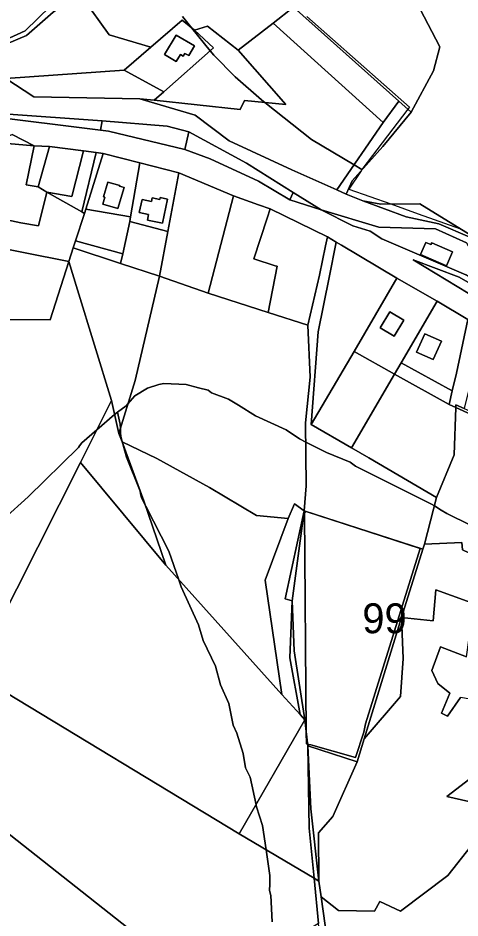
# Model space of a CAD drawing. Extents: x -477304 to -465429, y -1159113 to -1149210.
# Drawn here: x -471139.2 to -470917.1, y -1155006.7 to -1154554.9 of the extents above; entities that cross this region are included whole.
import ezdxf

# ---------------------------------------------------------------- set-up
doc = ezdxf.new("R2010")
doc.units = 0
for name, color, linetype in [('BPEJ_s', 7, 'Continuous'), ('orna_s', 7, 'Continuous'), ('ostatni_s', 7, 'Continuous'), ('PUPFL_s', 7, 'Continuous'), ('trav_porost_s', 7, 'Continuous'), ('voda_s', 7, 'Continuous'), ('zahrada_s', 7, 'Continuous')]:
    doc.layers.add(name, color=color, linetype=linetype)

msp = doc.modelspace()

# ---------------------------------------------------------------- linework, layer by layer
at = {"layer": 'BPEJ_s'}
for points in [[(-471056.59, -1154554.16), (-471051.91, -1154559.91), (-471042.64, -1154571.32), (-471040.87, -1154573.49), (-471030.03, -1154584.33), (-471016.86, -1154596.02), (-471015.2, -1154597.33), (-470991.79, -1154615.78), (-470970.33, -1154628.58), (-470966.38, -1154630.94), (-470966.83, -1154631.62), (-470972.94, -1154640.72), (-470951.83, -1154648.24), (-470938.18, -1154653.1), (-470916.82, -1154660.7)], [(-470994.13, -1154554.16), (-470942.52, -1154599.67), (-470943.28, -1154600.67), (-470966.38, -1154630.94), (-470970.33, -1154628.58), (-470991.79, -1154615.78), (-471015.2, -1154597.33), (-471016.86, -1154596.02), (-471030.03, -1154584.33), (-471040.87, -1154573.49), (-471042.64, -1154571.32), (-471051.91, -1154559.91), (-471056.59, -1154554.16)], [(-470994.13, -1154554.16), (-470942.52, -1154599.67), (-470943.28, -1154600.67), (-470966.38, -1154630.94), (-470966.83, -1154631.62), (-470972.94, -1154640.72), (-470951.83, -1154648.24), (-470938.18, -1154653.1), (-470916.82, -1154660.7)], [(-470911.9, -1154809.56), (-470923.8, -1154803.61), (-470926.6, -1154801.89), (-470929.99, -1154799.82), (-470931.44, -1154798.93), (-470969.69, -1154779.81), (-470972.24, -1154777.9), (-470984.14, -1154773.01), (-470994.6, -1154767.78), (-470997.74, -1154766.21), (-471004.54, -1154761.54), (-471019.84, -1154754.53), (-471028.42, -1154749.3), (-471033.43, -1154746.24), (-471041.93, -1154743.05), (-471042.86, -1154742.36), (-471043.64, -1154741.78), (-471048.57, -1154740.45), (-471054.68, -1154738.8), (-471065.94, -1154738.38), (-471068.5, -1154738.8), (-471074.23, -1154740.71), (-471080.6, -1154744.54), (-471083.98, -1154748.59), (-471084.85, -1154749.64), (-471089.3, -1154752.78), (-471090.65, -1154753.93), (-471099.54, -1154761.57), (-471107.17, -1154768.12), (-471108.27, -1154769.64), (-471108.86, -1154770.46), (-471134.15, -1154795.32), (-471146.26, -1154806.37)], [(-471011.55, -1155008.65), (-471012.19, -1154995.48), (-471012.83, -1154992.93), (-471012.74, -1154989.7), (-471012.61, -1154985.28), (-471014.56, -1154972.53), (-471016.44, -1154960.21), (-471019.41, -1154950.86), (-471019.63, -1154949.82), (-471022.6, -1154935.98), (-471024.94, -1154931.31), (-471026, -1154924.08), (-471029.19, -1154913.89), (-471031.1, -1154909.85), (-471033.22, -1154899.01), (-471037.47, -1154889.66), (-471040.02, -1154880.31), (-471046.18, -1154867.35), (-471048.52, -1154859.49), (-471057.23, -1154840.37), (-471058.44, -1154836.88), (-471063.4, -1154822.52), (-471075.05, -1154799.93), (-471077.21, -1154795.75), (-471077.61, -1154793.59), (-471077.84, -1154792.35), (-471084.64, -1154775.35), (-471086.34, -1154769.4), (-471086.76, -1154767.88), (-471086.84, -1154767.59), (-471087.62, -1154764.72), (-471087.67, -1154763.33), (-471087.75, -1154760.87), (-471087.83, -1154758.78), (-471089.3, -1154752.78), (-471084.85, -1154749.64), (-471083.98, -1154748.59), (-471080.6, -1154744.54), (-471074.23, -1154740.71), (-471068.5, -1154738.8), (-471065.94, -1154738.38), (-471054.68, -1154738.8), (-471048.57, -1154740.45), (-471043.64, -1154741.78), (-471042.86, -1154742.36), (-471041.93, -1154743.05), (-471033.43, -1154746.24), (-471028.42, -1154749.3), (-471019.84, -1154754.53), (-471004.54, -1154761.54), (-470997.74, -1154766.21), (-470994.6, -1154767.78), (-470984.14, -1154773.01), (-470972.24, -1154777.9), (-470969.69, -1154779.81), (-470931.44, -1154798.93), (-470929.99, -1154799.82), (-470926.6, -1154801.89), (-470923.8, -1154803.61), (-470911.9, -1154809.56)], [(-471146.26, -1154806.37), (-471134.15, -1154795.32), (-471108.86, -1154770.46), (-471108.27, -1154769.64), (-471107.17, -1154768.12), (-471099.54, -1154761.57), (-471090.65, -1154753.93), (-471089.3, -1154752.78), (-471087.83, -1154758.78)], [(-471087.83, -1154758.78), (-471087.75, -1154760.87), (-471087.67, -1154763.33), (-471087.62, -1154764.72), (-471086.84, -1154767.59), (-471086.76, -1154767.88), (-471086.34, -1154769.4), (-471084.64, -1154775.35), (-471077.84, -1154792.35), (-471077.61, -1154793.59), (-471077.21, -1154795.75), (-471075.05, -1154799.93), (-471063.4, -1154822.52), (-471058.44, -1154836.88), (-471057.23, -1154840.37), (-471048.52, -1154859.49), (-471046.18, -1154867.35), (-471040.02, -1154880.31), (-471037.47, -1154889.66), (-471033.22, -1154899.01), (-471031.1, -1154909.85), (-471029.19, -1154913.89), (-471026, -1154924.08), (-471024.94, -1154931.31), (-471022.6, -1154935.98), (-471019.63, -1154949.82), (-471019.41, -1154950.86), (-471016.44, -1154960.21), (-471014.56, -1154972.53), (-471012.61, -1154985.28), (-471012.74, -1154989.7), (-471012.83, -1154992.93), (-471012.19, -1154995.48), (-471011.55, -1155008.65)]]:
    msp.add_lwpolyline(points, dxfattribs=at)
for points in [[(-470965.44, -1154913.46), (-470969.67, -1154926.15), (-470992, -1154919.83), (-470993.05, -1154919.54), (-470993.73, -1154919.35), (-470994.32, -1154919.18), (-470994.36, -1154913.52), (-470995.19, -1154803.4), (-470994.48, -1154802.55), (-470937.22, -1154821.12), (-470964.59, -1154909.21)], [(-470965.44, -1154913.46), (-470964.59, -1154909.21), (-470937.22, -1154821.12), (-470994.48, -1154802.55), (-470995.19, -1154803.4), (-470994.36, -1154913.52), (-470994.32, -1154919.18), (-470993.73, -1154919.35), (-470993.05, -1154919.54), (-470992, -1154919.83), (-470969.67, -1154926.15)]]:
    msp.add_lwpolyline(points, close=True, dxfattribs=at)
at = {"layer": 'orna_s'}
for points in [[(-471056.75, -1154555.93), (-471050.61, -1154560.99), (-471041.02, -1154569.89), (-471066, -1154591.9), (-471085.9, -1154581.02), (-471072.43, -1154569.43)], [(-471059.76, -1154576.68), (-471057.65, -1154573.15), (-471056.18, -1154574.03), (-471055.33, -1154572.6), (-471053.46, -1154573.73), (-471050.57, -1154568.9), (-471059.74, -1154563.42), (-471065.59, -1154573.2)], [(-470896.18, -1154760.99), (-470919.21, -1154750.41), (-470919.18, -1154749.09), (-470915.03, -1154750.94), (-470902.91, -1154756.31), (-470900.15, -1154750.4), (-470895.74, -1154755.61), (-470881.61, -1154725.28), (-470879.26, -1154726.68)]]:
    msp.add_lwpolyline(points, close=True, dxfattribs=at)
at = {"layer": 'ostatni_s'}
for points in [[(-471059.74, -1154563.42), (-471050.57, -1154568.9), (-471053.46, -1154573.73), (-471055.33, -1154572.6), (-471056.18, -1154574.03), (-471057.65, -1154573.15), (-471059.76, -1154576.68), (-471065.59, -1154573.2)], [(-471070.72, -1154596.05), (-471078.01, -1154595.42), (-471131.32, -1154594.42), (-471145.4, -1154585.28), (-471085.9, -1154581.02), (-471066, -1154591.9)], [(-471150.08, -1154653.18), (-471157.57, -1154651.62), (-471155.14, -1154640.24), (-471150.84, -1154620.72), (-471148.5, -1154617.6), (-471131.1, -1154619.1), (-471135.12, -1154638.58), (-471129.13, -1154639.65), (-471124.77, -1154642.36), (-471128.96, -1154659.13), (-471137.74, -1154657.69), (-471150.47, -1154655.04)], [(-471129.13, -1154639.65), (-471123.37, -1154619.45), (-471106.26, -1154621.62), (-471112.18, -1154644.48), (-471124.77, -1154642.36)], [(-471107.17, -1154652.21), (-471124.77, -1154642.36), (-471112.18, -1154644.48), (-471106.26, -1154621.62), (-471099.92, -1154622.44)], [(-471082.62, -1154654.65), (-471105.15, -1154650.84), (-471096.4, -1154622.89), (-471077.98, -1154627.5)], [(-471082.62, -1154654.65), (-471077.98, -1154627.5), (-471058.47, -1154632.51), (-471063.9, -1154661.99), (-471083.03, -1154657.07)], [(-471085.93, -1154639.96), (-471089, -1154650.52), (-471096.65, -1154648.26), (-471095.65, -1154644.8), (-471096.23, -1154644.63), (-471094.09, -1154637.28), (-471088.12, -1154639.01), (-471088.2, -1154639.3)], [(-471088.12, -1154639.01), (-471094.09, -1154637.28), (-471096.23, -1154644.63), (-471095.65, -1154644.8), (-471096.65, -1154648.26), (-471089, -1154650.52), (-471085.93, -1154639.96), (-471088.2, -1154639.3)], [(-471074.19, -1154656.33), (-471073.61, -1154653.59), (-471078.27, -1154652.59), (-471076.87, -1154646.04), (-471072.18, -1154647.04), (-471071.78, -1154645.16), (-471068.02, -1154645.97), (-471067.8, -1154644.92), (-471064.03, -1154645.75), (-471066.64, -1154657.94)], [(-471068.02, -1154645.97), (-471071.78, -1154645.16), (-471072.18, -1154647.04), (-471076.87, -1154646.04), (-471078.27, -1154652.59), (-471073.61, -1154653.59), (-471074.19, -1154656.33), (-471066.64, -1154657.94), (-471064.03, -1154645.75), (-471067.8, -1154644.92)], [(-471014.02, -1154655.3), (-471012.53, -1154650.71), (-470983.76, -1154664.69), (-470984.73, -1154669.32), (-470987.79, -1154684), (-470993.56, -1154709.05), (-471013.48, -1154702.66), (-471008.92, -1154679.47), (-471010, -1154679.24), (-471020.67, -1154675.75)], [(-470920.82, -1154672.32), (-470923.84, -1154679.27), (-470934.35, -1154674.7), (-470936.97, -1154673.56), (-470934.34, -1154667.51), (-470931.72, -1154668.65), (-470931.33, -1154667.75)], [(-470865.69, -1154720.28), (-470905.03, -1154692.16), (-470917.55, -1154685), (-470940.64, -1154676.31), (-470907.44, -1154696.34)], [(-470905.03, -1154692.16), (-470907.44, -1154696.34), (-470940.64, -1154676.31), (-470917.55, -1154685)], [(-470928.58, -1154697), (-470913.17, -1154706.25), (-470918.94, -1154733.1), (-470921.02, -1154742.06), (-470946.65, -1154727.91)], [(-470952.43, -1154702.38), (-470945.38, -1154706.53), (-470950.16, -1154714.57), (-470957.19, -1154710.4)], [(-470901.76, -1154729.59), (-470897.59, -1154731.53), (-470900.16, -1154737.05), (-470900.43, -1154736.92), (-470902.96, -1154741.42), (-470910.49, -1154737.84), (-470911.66, -1154737.28), (-470915.03, -1154750.94), (-470919.18, -1154749.09), (-470919.21, -1154750.41), (-470922.6, -1154748.83), (-470921.02, -1154742.06), (-470918.94, -1154733.1), (-470913.17, -1154706.25), (-470908.31, -1154709.18), (-470912.78, -1154723.4), (-470905.23, -1154726.84), (-470901.32, -1154728.62)], [(-470938.94, -1154722.65), (-470934.85, -1154713.5), (-470926.46, -1154717.16), (-470930.65, -1154726.39)], [(-470938.94, -1154722.65), (-470930.65, -1154726.39), (-470926.46, -1154717.16), (-470934.85, -1154713.5)], [(-470993.63, -1154920.27), (-470992.91, -1154961.63), (-470990.47, -1154986.78), (-471028.11, -1154964.51), (-470995.05, -1154907.22)]]:
    msp.add_lwpolyline(points, close=True, dxfattribs=at)
for points in [[(-471155.77, -1154604.06), (-471097.84, -1154611.19), (-471093.73, -1154611.7), (-471055.42, -1154620.85), (-471042.74, -1154625.58), (-471018.3, -1154636.79), (-471002.61, -1154646.17), (-470986.97, -1154651.17), (-470971.01, -1154659.12), (-470962.3, -1154661.8), (-470956.35, -1154665.68), (-470914.18, -1154683.86)], [(-470913.17, -1154706.25), (-470928.58, -1154697), (-470948.9, -1154685.47), (-470976.65, -1154668.84), (-470979.28, -1154667.45), (-470983.76, -1154664.69), (-471012.53, -1154650.71), (-471018.33, -1154648.58), (-471030.97, -1154644.14), (-471058.47, -1154632.51), (-471077.98, -1154627.5), (-471096.4, -1154622.89), (-471099.92, -1154622.44), (-471106.26, -1154621.62), (-471123.37, -1154619.45), (-471131.1, -1154619.1), (-471142.17, -1154613.4)]]:
    msp.add_lwpolyline(points, dxfattribs=at)
at = {"layer": 'PUPFL_s'}
for points in [[(-470976.95, -1154536.6), (-470963.5, -1154521.8), (-470946.89, -1154511.35), (-470930.49, -1154503.15), (-470959.36, -1154524.33), (-470937.08, -1154550.41), (-470927.27, -1154569.34), (-470930.42, -1154581.33), (-470941.7, -1154602.08), (-470947.9, -1154596.55), (-471000.71, -1154549.43), (-470988.87, -1154543.05)], [(-470947.9, -1154596.55), (-470955.72, -1154607.34), (-471011.08, -1154557.47), (-471000.71, -1154549.43)], [(-470955.72, -1154607.34), (-470947.9, -1154596.55), (-470941.7, -1154602.08), (-470955.86, -1154619.4), (-470971.35, -1154636.65), (-470974.36, -1154643.31), (-470979.02, -1154641.21)], [(-471107.78, -1154777.99), (-471092.21, -1154746.96), (-471088.53, -1154763.39), (-471086.87, -1154767.57), (-471075.94, -1154797.3), (-471064.98, -1154829.61)], [(-471075.94, -1154797.3), (-471086.87, -1154767.57), (-471069.5, -1154775.99), (-471043.04, -1154790.54), (-471019.38, -1154804.68), (-471003.44, -1154806.2), (-471015.11, -1154837.15), (-471006.65, -1154894.46), (-471064.98, -1154829.61)], [(-470997.42, -1154904.61), (-471006.65, -1154894.46), (-471015.11, -1154837.15), (-471003.44, -1154806.2), (-471000.36, -1154798.8), (-470995.4, -1154802.25), (-471005.04, -1154846.4), (-471001.42, -1154847.46), (-471002.62, -1154876.03)], [(-471001.42, -1154847.46), (-471005.04, -1154846.4), (-470995.4, -1154802.25)], [(-470946.47, -1154855.82), (-470965.27, -1154916.82), (-470968.79, -1154928.23), (-470993.63, -1154920.27), (-470995.05, -1154907.22), (-471000.43, -1154872.52), (-471001.42, -1154847.46), (-470995.4, -1154802.25), (-470935.82, -1154821.58)], [(-470995.05, -1154907.22), (-470997.42, -1154904.61), (-471002.62, -1154876.03), (-471001.42, -1154847.46), (-471000.43, -1154872.52)], [(-470988.05, -1154988.21), (-470992, -1154951.86), (-470993.63, -1154920.27), (-470968.79, -1154928.23), (-470981.01, -1154955.67), (-470988.23, -1154963.92)], [(-470992.91, -1154961.63), (-470993.63, -1154920.27), (-470992, -1154951.86), (-470988.05, -1154988.21), (-470990.47, -1154986.78)], [(-470986.5, -1155024.23), (-470988.27, -1155009.48), (-470990.47, -1154986.78), (-470988.05, -1154988.21), (-470986.95, -1154996), (-470983.03, -1155023.74), (-470988.05, -1155047.79), (-470996.23, -1155071.25), (-470994.76, -1155055.44), (-470988.12, -1155041.24)]]:
    msp.add_lwpolyline(points, close=True, dxfattribs=at)
for points in [[(-470912, -1154663.68), (-470937.24, -1154648.11), (-470956.93, -1154648.28), (-470966, -1154646.71), (-470974.36, -1154643.31), (-470971.35, -1154636.65), (-470955.86, -1154619.4), (-470941.7, -1154602.08), (-470930.42, -1154581.33), (-470927.27, -1154569.34), (-470937.08, -1154550.41)], [(-470905.4, -1154949.95), (-470923.78, -1154945.71), (-470905.58, -1154931.79)], [(-470983.03, -1155023.74), (-470986.95, -1154996), (-470978.13, -1155002.86), (-470960.13, -1155003.27), (-470957.33, -1154998.47), (-470947.08, -1155003.23), (-470923.29, -1154985.34), (-470900.1, -1154956.16)]]:
    msp.add_lwpolyline(points, dxfattribs=at)
at = {"layer": 'trav_porost_s'}
for points in [[(-471084.77, -1154528.87), (-471108.4, -1154542.31), (-471121.55, -1154552.01), (-471134.88, -1154563.6), (-471150.48, -1154570.22), (-471151.54, -1154568.57), (-471135.68, -1154561.29), (-471122.9, -1154548.84), (-471109.51, -1154540.17), (-471095.95, -1154531.66), (-471087.24, -1154526.4), (-471071.68, -1154520.03), (-471053.16, -1154510.25), (-471027.64, -1154495.4), (-471026.36, -1154497.19), (-471045.58, -1154510.12), (-471069.77, -1154522.09)], [(-471026.36, -1154497.19), (-471022.13, -1154494.25), (-470988.87, -1154543.05), (-471000.71, -1154549.43), (-471011.08, -1154557.47), (-471028.67, -1154571.09), (-471043.95, -1154559.03), (-471050.61, -1154560.99), (-471056.75, -1154555.93), (-471072.43, -1154569.43), (-471093.4, -1154563.27), (-471106.67, -1154544.73), (-471085.21, -1154531.58), (-471047.39, -1154514.46)], [(-471136.52, -1154501.85), (-471120.03, -1154524.63), (-471109.51, -1154540.17), (-471122.9, -1154548.84), (-471135.68, -1154561.29), (-471151.54, -1154568.57), (-471166.08, -1154546), (-471162.13, -1154535.32), (-471160.59, -1154523.59), (-471158.9, -1154523.05), (-471151.78, -1154520.39), (-471141.43, -1154516.63), (-471135.84, -1154514.6), (-471139.97, -1154503.22)], [(-471121.55, -1154552.01), (-471108.4, -1154542.31), (-471106.67, -1154544.73), (-471093.4, -1154563.27), (-471072.43, -1154569.43), (-471085.9, -1154581.02), (-471145.4, -1154585.28), (-471161.2, -1154574.78), (-471150.48, -1154570.22), (-471134.88, -1154563.6)], [(-471011.08, -1154557.47), (-470955.72, -1154607.34), (-470979.02, -1154641.21), (-471001.62, -1154631.04), (-471033.09, -1154616.45), (-471050.26, -1154603.62), (-471078.01, -1154595.42), (-471070.72, -1154596.05), (-471027.62, -1154600.82), (-471025.38, -1154596.33), (-471004.71, -1154598.36), (-471028.67, -1154571.09)], [(-471050.61, -1154560.99), (-471043.95, -1154559.03), (-471028.67, -1154571.09), (-471004.71, -1154598.36), (-471025.38, -1154596.33), (-471027.62, -1154600.82), (-471070.72, -1154596.05), (-471066, -1154591.9), (-471041.02, -1154569.89)], [(-471158.65, -1154598.26), (-471146.39, -1154602.98), (-471096.9, -1154606.47), (-471097.84, -1154611.19), (-471155.77, -1154604.06), (-471159.09, -1154603.62)], [(-471093.73, -1154611.7), (-471097.84, -1154611.19), (-471096.9, -1154606.47), (-471064.3, -1154609.13), (-471053.34, -1154611.96), (-471055.42, -1154620.85)], [(-471131.1, -1154619.1), (-471148.5, -1154617.6), (-471150.84, -1154620.72), (-471149.97, -1154616.36), (-471142.17, -1154613.4)], [(-471002.61, -1154646.17), (-471018.3, -1154636.79), (-471042.74, -1154625.58), (-471055.42, -1154620.85), (-471053.34, -1154611.96), (-471024.43, -1154627.82), (-471001.02, -1154642.41)], [(-471157.57, -1154651.62), (-471150.08, -1154653.18), (-471150.47, -1154655.04), (-471137.74, -1154657.69), (-471128.96, -1154659.13), (-471124.77, -1154642.36), (-471107.17, -1154652.21), (-471105.83, -1154652.96), (-471110.27, -1154666.7), (-471111.43, -1154670.25), (-471113.7, -1154677.05), (-471159.42, -1154668.07)], [(-471086.61, -1154673.29), (-471110.27, -1154666.7), (-471105.83, -1154652.96), (-471105.15, -1154650.84), (-471082.62, -1154654.65), (-471083.03, -1154657.07)], [(-470914.18, -1154683.86), (-470956.35, -1154665.68), (-470962.3, -1154661.8), (-470971.01, -1154659.12), (-470986.97, -1154651.17), (-470957.97, -1154659.84), (-470929.51, -1154660.74), (-470913.83, -1154667.74), (-470905.74, -1154682.08), (-470903.7, -1154688.38), (-470905.01, -1154689.83)], [(-471086.61, -1154673.29), (-471083.03, -1154657.07), (-471063.9, -1154661.99), (-471068.04, -1154684.47), (-471087.66, -1154678.05)], [(-471110.27, -1154666.7), (-471086.61, -1154673.29), (-471087.66, -1154678.05), (-471111.43, -1154670.25)], [(-470971.68, -1154770.71), (-470963, -1154775.75), (-470928.89, -1154795.64), (-470935.03, -1154819.03), (-470935.82, -1154821.58), (-470995.4, -1154802.25), (-470994.42, -1154789.77), (-470994.68, -1154758.06), (-470992.45, -1154735.2), (-470993.56, -1154709.05), (-470987.79, -1154684), (-470984.73, -1154669.32), (-470983.76, -1154664.69), (-470979.28, -1154667.45), (-470982.91, -1154685.07), (-470988.38, -1154712.35), (-470991.87, -1154758.99)], [(-470976.65, -1154668.84), (-470948.9, -1154685.47), (-470970.28, -1154722.31), (-470991.87, -1154758.99), (-470988.38, -1154712.35), (-470982.91, -1154685.07), (-470979.28, -1154667.45)], [(-470936.97, -1154673.56), (-470934.35, -1154674.7), (-470923.84, -1154679.27), (-470920.82, -1154672.32), (-470931.33, -1154667.75), (-470931.72, -1154668.65), (-470934.34, -1154667.51)], [(-471087.66, -1154678.05), (-471068.04, -1154684.47), (-471080.38, -1154736.89), (-471088.53, -1154763.39), (-471092.21, -1154746.96), (-471109.3, -1154691.37), (-471113.7, -1154677.05), (-471111.43, -1154670.25)], [(-471215.7, -1154810.05), (-471193.1, -1154782.76), (-471187.11, -1154775.6), (-471181.32, -1154765.12), (-471169.69, -1154736.68), (-471164.8, -1154706.11), (-471123.02, -1154706.35), (-471113.7, -1154677.05), (-471109.3, -1154691.37), (-471092.21, -1154746.96), (-471107.78, -1154777.99), (-471161.43, -1154883.93), (-471164.17, -1154882.23), (-471230.27, -1154841.23), (-471235.43, -1154838.03)], [(-471080.38, -1154736.89), (-471068.04, -1154684.47), (-471043.63, -1154693), (-471013.48, -1154702.66), (-470993.56, -1154709.05), (-470992.45, -1154735.2), (-470994.68, -1154758.06), (-470994.42, -1154789.77), (-470995.4, -1154802.25), (-471000.36, -1154798.8), (-471003.44, -1154806.2), (-471019.38, -1154804.68), (-471043.04, -1154790.54), (-471069.5, -1154775.99), (-471086.87, -1154767.57), (-471088.53, -1154763.39)], [(-470946.65, -1154727.91), (-470950.03, -1154733.69), (-470970.28, -1154722.31), (-470948.9, -1154685.47), (-470928.58, -1154697)], [(-470945.38, -1154706.53), (-470952.43, -1154702.38), (-470957.19, -1154710.4), (-470950.16, -1154714.57)], [(-470971.68, -1154770.71), (-470991.87, -1154758.99), (-470970.28, -1154722.31), (-470950.03, -1154733.69)], [(-470928.89, -1154795.64), (-470920.1, -1154774.12), (-470919.21, -1154750.41), (-470896.18, -1154760.99), (-470879.26, -1154726.68), (-470852.22, -1154742.7), (-470902.76, -1154827.99), (-470915.82, -1154821.94), (-470916.28, -1154818.24), (-470935.03, -1154819.03)], [(-470946.65, -1154727.91), (-470921.02, -1154742.06), (-470922.6, -1154748.83), (-470950.03, -1154733.69)], [(-470971.68, -1154770.71), (-470950.03, -1154733.69), (-470922.6, -1154748.83), (-470919.21, -1154750.41), (-470920.1, -1154774.12), (-470928.89, -1154795.64), (-470963, -1154775.75)], [(-471028.11, -1154964.51), (-471151.02, -1154890.17), (-471161.43, -1154883.93), (-471107.78, -1154777.99), (-471064.98, -1154829.61), (-471006.65, -1154894.46), (-470997.42, -1154904.61), (-470995.05, -1154907.22)], [(-470902.76, -1154827.99), (-470893.02, -1154832.49), (-470875.05, -1154852.61), (-470867.24, -1154861.32), (-470868.46, -1154871.23), (-470875.12, -1154868.44), (-470903.75, -1154851.11), (-470929.21, -1154841.95), (-470930.64, -1154857.58), (-470946.47, -1154855.82), (-470935.82, -1154821.58), (-470935.03, -1154819.03), (-470916.28, -1154818.24), (-470915.82, -1154821.94)], [(-470946.47, -1154855.82), (-470945.68, -1154876.46), (-470947.04, -1154895.5), (-470965.27, -1154916.82)], [(-471164.17, -1154882.23), (-471161.43, -1154883.93), (-471151.02, -1154890.17), (-471028.11, -1154964.51), (-470990.47, -1154986.78), (-470988.27, -1155009.48), (-471033.4, -1155037.07), (-471020.4, -1155061.93), (-471030.46, -1155054), (-471037.77, -1155039.43), (-471044, -1155043.33), (-471159.73, -1154952.12), (-471248.31, -1154882.31), (-471240.54, -1154864.57), (-471180.81, -1154906.13), (-471177.38, -1154901.19)], [(-470926.46, -1154903.94), (-470922.23, -1154893.8), (-470928.24, -1154888.95), (-470931.27, -1154882.37), (-470926.92, -1154870.48), (-470913.83, -1154875.56), (-470912.47, -1154866.09), (-470905.74, -1154867.61), (-470881.45, -1154879.6), (-470875.12, -1154868.44), (-470868.46, -1154871.23), (-470868.52, -1154877.07), (-470872.53, -1154881.08), (-470874.11, -1154884.33), (-470874.91, -1154889.44), (-470874.19, -1154898.41), (-470893.63, -1154905.9), (-470908.12, -1154897.58), (-470916.86, -1154895.95), (-470923.44, -1154905.41)], [(-471044, -1155043.33), (-471047.16, -1155045.3), (-471088.01, -1155090.83), (-471097.95, -1155081.83), (-471111.44, -1155072.78), (-471139.15, -1155044.53), (-471157.06, -1155019.91), (-471168.28, -1155009.57), (-471187.66, -1154994.28), (-471208.85, -1154966.15), (-471212.61, -1154970.37), (-471213.13, -1154969.78), (-471222.12, -1154961.85), (-471244.03, -1154947.76), (-471250.74, -1154943.49), (-471256.95, -1154935.93), (-471267.26, -1154923.95), (-471285.09, -1154908.08), (-471271.8, -1154900.44), (-471265.79, -1154895.25), (-471256.84, -1154886.52), (-471253.19, -1154878.46), (-471248.31, -1154882.31), (-471159.73, -1154952.12)]]:
    msp.add_lwpolyline(points, close=True, dxfattribs=at)
for points in [[(-470900.1, -1154956.16), (-470923.29, -1154985.34), (-470947.08, -1155003.23), (-470957.33, -1154998.47), (-470960.13, -1155003.27), (-470978.13, -1155002.86), (-470986.95, -1154996), (-470988.05, -1154988.21), (-470988.23, -1154963.92), (-470981.01, -1154955.67), (-470968.79, -1154928.23), (-470965.27, -1154916.82), (-470947.04, -1154895.5), (-470945.68, -1154876.46), (-470946.47, -1154855.82), (-470930.64, -1154857.58), (-470929.21, -1154841.95), (-470903.75, -1154851.11)], [(-470913.83, -1154875.56), (-470926.92, -1154870.48), (-470931.27, -1154882.37), (-470928.24, -1154888.95), (-470922.23, -1154893.8), (-470926.46, -1154903.94), (-470923.44, -1154905.41), (-470916.86, -1154895.95)], [(-470905.58, -1154931.79), (-470923.78, -1154945.71), (-470905.4, -1154949.95)]]:
    msp.add_lwpolyline(points, dxfattribs=at)
at = {"layer": 'voda_s'}
for points in [[(-471145.4, -1154585.28), (-471131.32, -1154594.42), (-471078.01, -1154595.42), (-471050.26, -1154603.62), (-471033.09, -1154616.45), (-471001.62, -1154631.04), (-470979.02, -1154641.21), (-470974.36, -1154643.31), (-470966, -1154646.71), (-470944.1, -1154654.61), (-470927.76, -1154658.26), (-470912.18, -1154664.86)], [(-470913.83, -1154667.74), (-470929.51, -1154660.74), (-470957.97, -1154659.84), (-470986.97, -1154651.17), (-471001.02, -1154642.41), (-471024.43, -1154627.82), (-471053.34, -1154611.96), (-471064.3, -1154609.13), (-471096.9, -1154606.47), (-471146.39, -1154602.98)]]:
    msp.add_lwpolyline(points, dxfattribs=at)
for points in [[(-470986.97, -1154651.17), (-471002.61, -1154646.17), (-471001.02, -1154642.41)], [(-470912.18, -1154664.86), (-470927.76, -1154658.26), (-470944.1, -1154654.61), (-470966, -1154646.71), (-470956.93, -1154648.28), (-470937.24, -1154648.11), (-470912, -1154663.68)]]:
    msp.add_lwpolyline(points, close=True, dxfattribs=at)
at = {"layer": 'zahrada_s'}
for points in [[(-471123.37, -1154619.45), (-471129.13, -1154639.65), (-471135.12, -1154638.58), (-471131.1, -1154619.1)], [(-471096.4, -1154622.89), (-471105.15, -1154650.84), (-471105.83, -1154652.96), (-471107.17, -1154652.21), (-471099.92, -1154622.44)], [(-471043.63, -1154693), (-471068.04, -1154684.47), (-471063.9, -1154661.99), (-471058.47, -1154632.51), (-471030.97, -1154644.14)], [(-471020.67, -1154675.75), (-471010, -1154679.24), (-471008.92, -1154679.47), (-471013.48, -1154702.66), (-471043.63, -1154693), (-471030.97, -1154644.14), (-471018.33, -1154648.58), (-471012.53, -1154650.71), (-471014.02, -1154655.3)], [(-471159.42, -1154668.07), (-471113.7, -1154677.05), (-471123.02, -1154706.35), (-471164.8, -1154706.11)]]:
    msp.add_lwpolyline(points, close=True, dxfattribs=at)

# ---------------------------------------------------------------- texts
at = {"layer": 'BPEJ_s'}
msp.add_text('99', height=15, dxfattribs=at).set_placement((-470966.21, -1154863.74))

doc.saveas('drawing.dxf')
